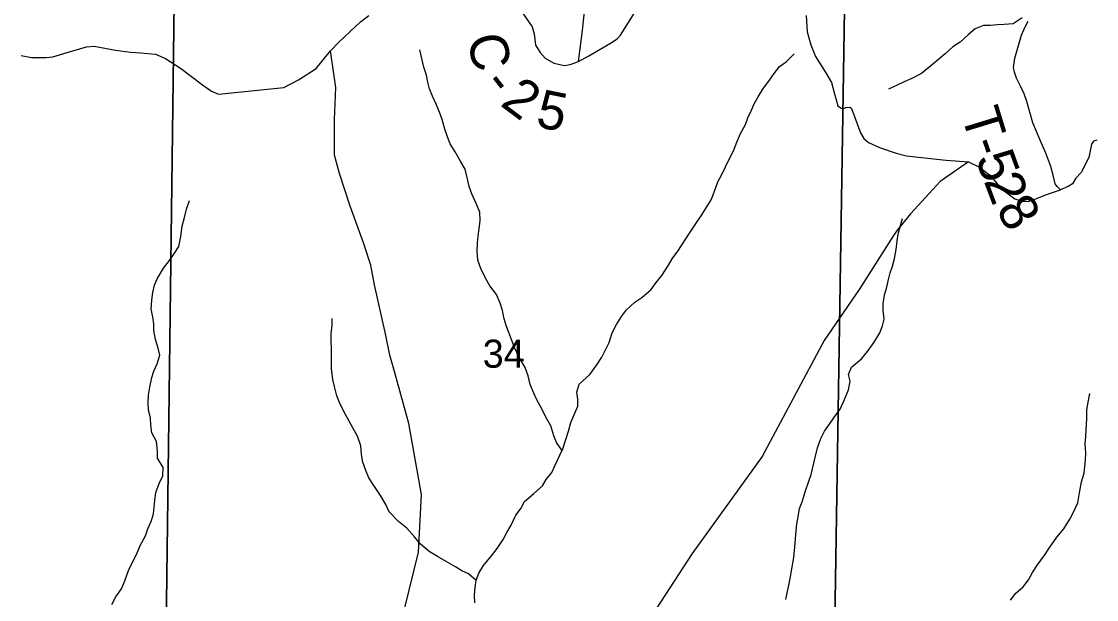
# Model space of a CAD drawing. Extents: x 2043100 to 2470832, y 443715 to 810583.
# Drawn here: x 2274168 to 2282598, y 670905 to 675442 of the extents above; entities that cross this region are included whole.
import ezdxf

# ---------------------------------------------------------------- set-up
doc = ezdxf.new("R2010")
doc.units = 0
for name, color, linetype in [('GM_X_County_Road', 7, 'Continuous'), ('GM_X_County_Road_Text', 7, 'Continuous'), ('GM_X_Minor_River', 7, 'Continuous'), ('GM_X_Section', 7, 'Continuous'), ('GM_X_Section_Text', 7, 'Continuous'), ('GM_X_Township_Road', 7, 'Continuous'), ('GM_X_Township_Road_Text', 7, 'Continuous'), ('GM_X_Township_ROW', 7, 'Continuous')]:
    doc.layers.add(name, color=color, linetype=linetype)

msp = doc.modelspace()

# ---------------------------------------------------------------- linework, layer by layer
at = {"layer": 'GM_X_County_Road'}
for points in [[(2278096.9, 675510.3), (2278173.3, 675400.7), (2278189.1, 675344.4), (2278199.3, 675255), (2278234.2, 675198.5), (2278274.6, 675154.7), (2278343, 675115.1), (2278427.2, 675095.6), (2278471.2, 675104), (2278535.2, 675126.4), (2278617, 675171.1), (2278786.5, 675270.5), (2278840.3, 675304.9), (2278866.2, 675335.2), (2278981, 675518.3)], [(2274164.4, 675175.8), (2274246.6, 675158.3), (2274360.8, 675159.2), (2274414.8, 675163.5), (2274526.7, 675198.4), (2274676.6, 675241.5), (2274736.7, 675248), (2274905.2, 675217.1), (2275023.4, 675199.9), (2275101.6, 675196.5), (2275217.8, 675185.3), (2275298.2, 675151.7), (2275414.9, 675076.4), (2275586.1, 674943.4), (2275658.6, 674893.8), (2275712.8, 674870.1), (2276225.2, 674923.8), (2276338.9, 674984.8), (2276478.5, 675071.9), (2276590.4, 675210.1), (2276655.8, 675278.4), (2276746, 675362.7), (2276825.9, 675439.8), (2276892.8, 675487.8)]]:
    msp.add_lwpolyline(points, dxfattribs=at)
at = {"layer": 'GM_X_Minor_River'}
for points in [[(2282016, 675469.1), (2281944.5, 675424.3), (2281874.6, 675417.6), (2281822.6, 675415.1), (2281764.7, 675410.5), (2281712.7, 675410), (2281647, 675383.3), (2281593.5, 675340.7), (2281530.1, 675280), (2281472.5, 675243.3), (2281411.1, 675186.7), (2281345.7, 675131.9), (2281284.3, 675079.3), (2281224.8, 675032.6), (2281149.2, 674993.8), (2281089.5, 674967.2), (2281035.8, 674940.6), (2280968.1, 674909.9)], [(2278406.3, 672077), (2278363.3, 672138.3), (2278342.8, 672190.2), (2278318, 672268), (2278279.3, 672337.7), (2278250.7, 672395.5), (2278207.9, 672473.2), (2278185.4, 672525), (2278156.7, 672592.8), (2278140, 672660.7), (2278117.4, 672726.5), (2278068.5, 672810.1), (2278033.8, 672881.9), (2278013.3, 672937.7), (2277988.6, 673001.5), (2277968.1, 673055.4), (2277953.5, 673107.3), (2277938.9, 673173.2), (2277922.3, 673231.1), (2277891.6, 673298.9), (2277840.9, 673366.5), (2277806.3, 673426.2), (2277769.6, 673501.9), (2277746.9, 673567.8), (2277740.2, 673639.8), (2277743.5, 673703.9), (2277749, 673758), (2277756.4, 673814.1), (2277763.7, 673880.3), (2277763, 673946.3), (2277734.3, 674014.1), (2277699.6, 674087.9), (2277679, 674145.7), (2277666.4, 674207.7), (2277647.6, 674281.6), (2277613.1, 674339.3), (2277568.3, 674418.9), (2277529.6, 674482.6), (2277509.1, 674536.4), (2277488.5, 674596.3), (2277465.7, 674672.2), (2277447.1, 674730), (2277420.5, 674793.8), (2277389.9, 674855.6), (2277367.3, 674913.4), (2277354.8, 674965.4), (2277344.2, 675019.3), (2277323.6, 675083.2), (2277306.9, 675151.1), (2277292.2, 675219)], [(2279575.5, 674040.8), (2279598.8, 674103.1), (2279628, 674183.5), (2279659.4, 674239.9), (2279688.8, 674300.3), (2279714.2, 674356.6), (2279751.4, 674427), (2279778.7, 674495.4), (2279806.1, 674561.7), (2279845.3, 674634.2), (2279862.8, 674684.4), (2279892.1, 674744.8), (2279913.6, 674795.1), (2279945, 674851.5), (2279980.4, 674909.9), (2280033.7, 674980.5), (2280071.1, 675032.9), (2280112.6, 675087.4), (2280164.2, 675126), (2280227.5, 675186.7)], [(2274877.5, 670867.3), (2274908.9, 670927.7), (2274952.2, 670990.2), (2274979.5, 671052.5), (2275006.7, 671132.9), (2275034.2, 671187.3), (2275069.4, 671259.7), (2275098.7, 671330.1), (2275139.9, 671404.6), (2275159.3, 671458.9), (2275188.6, 671525.3), (2275202.1, 671577.5), (2275207.6, 671629.6), (2275213, 671683.7), (2275222.4, 671745.9), (2275247.7, 671816.2), (2275275, 671876.6), (2275278.3, 671942.7), (2275235.6, 672014.4), (2275235.1, 672068.4), (2275226.3, 672146.4), (2275189.6, 672214.2), (2275183, 672274.2), (2275180.4, 672332.2), (2275163.8, 672392.1), (2275161.2, 672450.2), (2275162.6, 672510.2), (2275173.9, 672572.4), (2275191.2, 672646.7), (2275206.7, 672696.9), (2275232.1, 672755.2), (2275253.4, 672823.5), (2275238.8, 672877.4), (2275218.1, 672945.3), (2275205.4, 673015.3), (2275206.9, 673065.3), (2275198.3, 673123.3), (2275185.7, 673185.3), (2275191, 673255.4), (2275198.4, 673313.6), (2275211.8, 673371.8), (2275231.2, 673422), (2275282.4, 673506.7), (2275327.7, 673565.2), (2275367.1, 673623.7), (2275400.6, 673676), (2275417.8, 673754.3), (2275427, 673834.5), (2275446.3, 673902.8), (2275461.6, 673969), (2275484.9, 674037.3)], [(2277722.4, 670878.3), (2277719.8, 670938.3), (2277725.2, 670998.5), (2277734.6, 671056.6), (2277754, 671112.9), (2277791.4, 671173.4), (2277854.6, 671248.1), (2277898, 671306.6), (2277945.3, 671375.2), (2277974.7, 671431.5), (2278008.1, 671489.9), (2278043.2, 671568.4), (2278086.7, 671622.9), (2278110.2, 671673.2), (2278185.5, 671738.1), (2278252.8, 671796.8), (2278282.3, 671847.2), (2278325.7, 671901.7), (2278349.2, 671954), (2278388.3, 672038.5), (2278411.8, 672088.8), (2278456.4, 672227.4), (2278475.7, 672295.7), (2278530.4, 672422.4), (2278529.8, 672476.4), (2278523.2, 672532.4), (2278540.6, 672594.7), (2278625.8, 672671.6), (2278679, 672746.3), (2278718.4, 672806.7), (2278745.8, 672859.1), (2278777.1, 672923.5), (2278800.4, 672997.8), (2278833.7, 673064.2), (2278873, 673126.7), (2278912.5, 673179.1), (2278977.9, 673237.8), (2279033.4, 673276.5), (2279106.8, 673339.3), (2279146.2, 673393.7), (2279189.6, 673448.2), (2279240.8, 673528.8), (2279270.3, 673579.2), (2279313.6, 673639.7), (2279378.6, 673736.5), (2279412.1, 673788.9), (2279453.4, 673851.4), (2279496.8, 673915.9), (2279530.2, 673966.3), (2279575.5, 674040.8)], [(2280161.3, 670905.1), (2280172.8, 670955.3), (2280186.2, 671017.5), (2280195.6, 671071.6), (2280207, 671131.8), (2280223.9, 671234.1), (2280234.8, 671346.4), (2280241.7, 671446.6), (2280247.2, 671496.7), (2280258.6, 671554.9), (2280270, 671619.1), (2280289.4, 671673.3), (2280314.6, 671751.7), (2280341.8, 671834), (2280361.2, 671886.3), (2280391.8, 672018.8), (2280409, 672097), (2280436.3, 672169.4), (2280465.7, 672225.8), (2280505.1, 672280.2), (2280538.6, 672330.6), (2280587.9, 672399.2), (2280621.1, 672475.6), (2280654.3, 672550), (2280665.6, 672620.2), (2280653.1, 672672.2), (2280676.5, 672728.5), (2280755.8, 672795.3), (2280801.2, 672851.9), (2280854.4, 672924.5), (2280899.7, 672997), (2280921.1, 673053.3), (2280932.6, 673105.5), (2280925.8, 673175.5), (2280925.3, 673225.6), (2280936.6, 673295.8), (2280950.1, 673345.9), (2280967.4, 673416.2), (2280980.8, 673470.4), (2280998.3, 673522.6), (2281013.6, 673582.9), (2281026.9, 673651.1), (2281034.2, 673719.2), (2281041.7, 673771.3), (2281061, 673841.6), (2281076.4, 673895.8)], [(2277734.1, 671053.4), (2277672.1, 671108.1), (2277621.9, 671129.6), (2277571.6, 671161.1), (2277499.2, 671204.4), (2277430.8, 671241.8), (2277364.4, 671281.2), (2277295.8, 671340.5), (2277249.3, 671396.1), (2277188.6, 671465.6), (2277124.1, 671517), (2277051.3, 671592.3), (2277024.8, 671650.2), (2276982, 671721.8), (2276935.3, 671791.4), (2276892.7, 671859.1), (2276868.1, 671916.9), (2276845.4, 671982.7), (2276834.8, 672044.7), (2276830.1, 672112.7), (2276803.3, 672186.5), (2276768.7, 672248.3), (2276738.2, 672304), (2276695.4, 672379.7), (2276660.7, 672451.4), (2276640.2, 672503.3), (2276621.4, 672577.2), (2276608.9, 672631.1), (2276600, 672719.1), (2276599.2, 672797.2), (2276598.4, 672875.3), (2276595.8, 672931.3), (2276595.2, 672991.4), (2276604.5, 673059.6), (2276604, 673109.6)], [(2281924.8, 670901), (2281966.2, 670955.4), (2282021.7, 671006.1), (2282065.1, 671060.6), (2282096.5, 671117), (2282135.9, 671177.4), (2282193, 671256.1), (2282226.5, 671308.5), (2282287.6, 671395.2), (2282342.9, 671459.8), (2282388.1, 671536.4), (2282415.6, 671586.8), (2282450.8, 671663.2), (2282464, 671741.4), (2282481.1, 671827.7), (2282500.4, 671896), (2282505.8, 671950.1), (2282511.3, 672000.2), (2282514.7, 672056.3), (2282510, 672130.3), (2282513.5, 672182.4), (2282516.9, 672236.5), (2282522, 672324.7), (2282521.3, 672392.8), (2282534.5, 672467), (2282545.9, 672523.2)]]:
    msp.add_lwpolyline(points, dxfattribs=at)
at = {"layer": 'GM_X_Section'}
for points in [[(2270049.6, 675647.5), (2275364.5, 675592), (2275297.1, 670270.9), (2275177, 670269.5), (2269964, 670340.2)], [(2280621.4, 675535.8), (2280537.8, 670232.5), (2280337.7, 670236.2), (2275297.1, 670270.9), (2275364.5, 675592)], [(2280621.4, 675535.8), (2285935, 675492.2), (2285836.8, 670182.6), (2280537.8, 670232.5)]]:
    msp.add_lwpolyline(points, close=True, dxfattribs=at)
at = {"layer": 'GM_X_Township_Road'}
for points in [[(2278535.2, 675126.4), (2278567.5, 675371.1), (2278606.8, 675744.1)], [(2282601.6, 674509.8), (2282575.6, 674501.6), (2282559.7, 674479.4), (2282552, 674439.3), (2282538.5, 674373.1), (2282477.2, 674256.4), (2282435.5, 674212), (2282409.8, 674167.8), (2282375.9, 674145.5), (2282316, 674121), (2282289.7, 674146.9), (2282273.6, 674168.8), (2282259.1, 674234.8), (2282240.5, 674304.8), (2282201.7, 674408.8), (2282156.9, 674510.6), (2282099.9, 674646.5), (2282050.6, 674812.5), (2282030.1, 674874.4), (2282005.7, 674928.4), (2281971.2, 674996.3), (2281954.8, 675044.2), (2281948.5, 675080.2), (2281958, 675154.5), (2282010.8, 675335.2), (2282036.4, 675395.5), (2282062.1, 675443.7)], [(2281593.5, 674339.4), (2281372.1, 674184.9), (2281139.4, 673931.1), (2281033.6, 673804.3), (2281007.4, 673763), (2281006.2, 673761.1)], [(2281593.5, 674339.4), (2281681.8, 674298.9), (2281758.3, 674237.3), (2281853.2, 674127.8), (2281958, 674050.4), (2282016.2, 674030.8), (2282062.3, 674029.1), (2282110.2, 674043.4), (2282194.1, 674078.1), (2282246, 674096.5), (2282316, 674121)]]:
    msp.add_lwpolyline(points, dxfattribs=at)
at = {"layer": 'GM_X_Township_ROW'}
for points in [[(2280321.2, 675489.6), (2280328.1, 675359.4), (2280358.9, 675257.5), (2280393.6, 675167.5), (2280476.7, 675039.9), (2280519.3, 674962), (2280543.9, 674874), (2280570.7, 674780), (2280596.8, 674760.2), (2280612.9, 674758.3), (2280634.9, 674766.5), (2280664.9, 674768.7), (2280677, 674758.8), (2280746.4, 674568.9), (2280774.8, 674523), (2280811.1, 674493.2), (2280895.5, 674453.7), (2281028, 674408.5), (2281108.3, 674387.1), (2281392.9, 674355), (2281420.1, 674353.4), (2281593.5, 674339.4)], [(2276970.3, 670248.5), (2277172.1, 670830.5), (2277281, 671276.2), (2277303.8, 671729.2), (2277205.6, 672285.6), (2277092.5, 672693.6), (2277057.6, 672823.6), (2277022.3, 672991.7), (2276937.4, 673373.9), (2276906.2, 673530), (2276850.9, 673703.9), (2276744.7, 673991.7), (2276662.7, 674249.6), (2276621.6, 674393.6), (2276621.6, 674672.2), (2276631.8, 674924.7), (2276590.4, 675210.1)], [(2281006.2, 673761.1), (2280737.5, 673339), (2280462.5, 672937.2), (2279976.1, 672027.9), (2279426.1, 671266.6), (2278754.8, 670232.4), (2278667.2, 670086.5)]]:
    msp.add_lwpolyline(points, dxfattribs=at)

# ---------------------------------------------------------------- texts
at = {"layer": 'GM_X_County_Road_Text'}
for s, rotation, p in [('C', 283.07917, (2277659.2, 675312.8)), ('-', 307.932, (2277775.6, 674945.5)), ('2', 323.23799, (2277913.7, 674787.3)), ('5', 348.44967, (2278192.2, 674618.2))]:
    msp.add_text(s, height=300, rotation=rotation, dxfattribs=at).set_placement(p)
at = {"layer": 'GM_X_Section_Text'}
msp.add_text('34', height=220.83, rotation=0.00001, dxfattribs=at).set_placement((2277785.2, 672724.2))
at = {"layer": 'GM_X_Township_Road_Text'}
for s, rotation, p in [('T', 287.02806, (2281534.4, 674715.4)), ('-', 289.51919, (2281604.6, 674487.4)), ('5', 290.28015, (2281647.2, 674367.2)), ('2', 290.57701, (2281711.9, 674192.2)), ('8', 301.18294, (2281803.2, 673964.9))]:
    msp.add_text(s, height=300, rotation=rotation, dxfattribs=at).set_placement(p)

doc.saveas('drawing.dxf')
